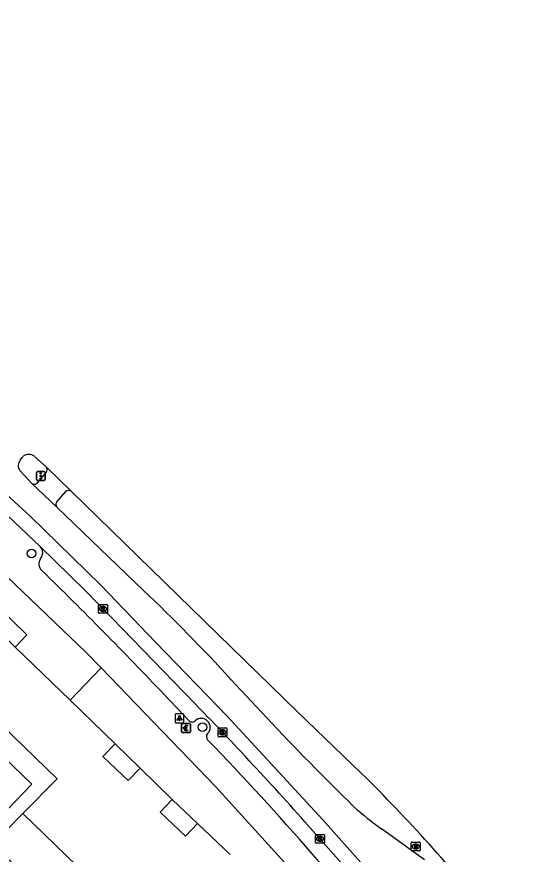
# Model space of a CAD drawing. Extents: x 160356 to 161355, y 381727 to 382845.
# Drawn here: x 161061.1 to 161117.9, y 382705.1 to 382799.6 of the extents above; entities that cross this region are included whole.
import ezdxf

# ---------------------------------------------------------------- set-up
doc = ezdxf.new("R2010")
doc.units = 0
for name, color, linetype in [('IMGEO_Betaalautomaat', 7, 'Continuous'), ('IMGEO_Boom', 7, 'Continuous'), ('IMGEO_Kolk', 7, 'Continuous'), ('IMGEO_Lichtpunt', 7, 'Continuous'), ('IMGEO_Pand', 7, 'Continuous'), ('IMGEO_Pand_overbouw', 7, 'Continuous'), ('IMGEO_Rijbaan_lokaal_gesloten', 7, 'Continuous'), ('IMGEO_Rioolput', 7, 'Continuous'), ('IMGEO_Verkeersregelinstallatiepaal', 7, 'Continuous'), ('IMGEO_Voetpad_open', 7, 'Continuous')]:
    doc.layers.add(name, color=color, linetype=linetype)

msp = doc.modelspace()

# ---------------------------------------------------------------- linework, layer by layer
at = {"layer": 'IMGEO_Betaalautomaat'}
for p, q in [((161079.698, 382718.919), (161079.698, 382719.76)), ((161079.698, 382719.76), (161079.698, 382718.919)), ((161079.773, 382719.843), (161080.614, 382719.843)), ((161080.614, 382719.843), (161079.773, 382719.843)), ((161079.981, 382719.307), (161079.981, 382719.375)), ((161080.102, 382719.375), (161080.102, 382719.307)), ((161080.36, 382719.648), (161080.343, 382719.548)), ((161080.347, 382719.142), (161080.369, 382719.055)), ((161080.697, 382719.769), (161080.697, 382718.928)), ((161080.697, 382718.928), (161080.697, 382719.769)), ((161080.623, 382718.844), (161079.782, 382718.844)), ((161079.782, 382718.844), (161080.623, 382718.844))]:
    msp.add_line(p, q, dxfattribs=at)
for points in [[(161079.981, 382719.375), (161079.912, 382719.375), (161079.912, 382719.444), (161079.991, 382719.444)], [(161079.986, 382719.238), (161079.912, 382719.238), (161079.912, 382719.307), (161079.981, 382719.307)], [(161080.113, 382719.444), (161080.26, 382719.444), (161080.26, 382719.375), (161080.102, 382719.375)], [(161080.102, 382719.307), (161080.26, 382719.307), (161080.26, 382719.238), (161080.116, 382719.238)]]:
    msp.add_lwpolyline(points, dxfattribs=at)
for centre, radius, start, end in [((161079.776, 382719.766), 0.0779, 92.4484, 184.28452), ((161079.776, 382719.766), 0.0779, 92.4484, 184.28452), ((161080.247, 382719.293), 0.267, 191.80956, 297.03891), ((161080.274, 382719.368), 0.293, 73.01398, 165.01395), ((161080.28, 382719.381), 0.179, 69.32359, 159.56827), ((161080.28, 382719.308), 0.179, 202.76249, 291.86925), ((161080.62, 382719.766), 0.0779, 2.4484, 94.28452), ((161080.62, 382719.766), 0.0779, 2.4484, 94.28452), ((161079.776, 382718.922), 0.0779, 182.4484, 274.28452), ((161079.776, 382718.922), 0.0779, 182.4484, 274.28452), ((161080.62, 382718.922), 0.0779, 272.4484, 4.28452), ((161080.62, 382718.922), 0.0779, 272.4484, 4.28452)]:
    msp.add_arc(centre, radius, start, end, dxfattribs=at)
at = {"layer": 'IMGEO_Boom'}
for centre in [(161062.74, 382739.039), (161082.046, 382719.442)]:
    msp.add_circle(centre, 0.489, dxfattribs=at)
at = {"layer": 'IMGEO_Kolk'}
for p, q in [((161070.404, 382733.288), (161071.256, 382733.288)), ((161070.329, 382732.362), (161070.329, 382733.214)), ((161070.84, 382732.508), (161070.815, 382732.508)), ((161070.817, 382733.068), (161070.842, 382733.068)), ((161071.33, 382733.214), (161071.33, 382732.362)), ((161071.256, 382732.288), (161070.404, 382732.288)), ((161083.812, 382718.439), (161083.812, 382719.291)), ((161083.887, 382719.365), (161084.739, 382719.365)), ((161084.3, 382719.145), (161084.325, 382719.145)), ((161084.813, 382719.291), (161084.813, 382718.439)), ((161084.739, 382718.365), (161083.887, 382718.365)), ((161084.323, 382718.585), (161084.298, 382718.585)), ((161094.816, 382706.426), (161094.816, 382707.278)), ((161094.891, 382707.352), (161095.743, 382707.352)), ((161095.304, 382707.132), (161095.329, 382707.132)), ((161095.817, 382707.278), (161095.817, 382706.426)), ((161095.743, 382706.352), (161094.891, 382706.352)), ((161095.327, 382706.572), (161095.302, 382706.572))]:
    msp.add_line(p, q, dxfattribs=at)
for points in [[(161070.404, 382733.288), (161071.256, 382733.288)], [(161070.329, 382732.362), (161070.329, 382733.214)], [(161070.65, 382732.988), (161070.773, 382732.988), (161070.773, 382732.837), (161070.903, 382732.988), (161071.067, 382732.988), (161070.921, 382732.837), (161071.074, 382732.588), (161070.922, 382732.588), (161070.837, 382732.752), (161070.773, 382732.685), (161070.773, 382732.588), (161070.65, 382732.588), (161070.65, 382732.988)], [(161071.33, 382733.214), (161071.33, 382732.362)], [(161071.256, 382732.288), (161070.404, 382732.288)], [(161083.812, 382718.439), (161083.812, 382719.291)], [(161083.887, 382719.365), (161084.739, 382719.365)], [(161084.813, 382719.291), (161084.813, 382718.439)], [(161084.739, 382718.365), (161083.887, 382718.365)], [(161084.133, 382719.065), (161084.256, 382719.065), (161084.256, 382718.914), (161084.386, 382719.065), (161084.55, 382719.065), (161084.404, 382718.914), (161084.557, 382718.665), (161084.405, 382718.665), (161084.32, 382718.829), (161084.256, 382718.762), (161084.256, 382718.665), (161084.133, 382718.665), (161084.133, 382719.065)], [(161094.816, 382706.426), (161094.816, 382707.278)], [(161094.891, 382707.352), (161095.743, 382707.352)], [(161095.137, 382707.052), (161095.26, 382707.052), (161095.26, 382706.901), (161095.39, 382707.052), (161095.554, 382707.052), (161095.408, 382706.901), (161095.561, 382706.652), (161095.409, 382706.652), (161095.324, 382706.816), (161095.26, 382706.749), (161095.26, 382706.652), (161095.137, 382706.652), (161095.137, 382707.052)], [(161095.817, 382707.278), (161095.817, 382706.426)], [(161095.743, 382706.352), (161094.891, 382706.352)]]:
    msp.add_lwpolyline(points, dxfattribs=at)
for centre, start, end in [((161070.406, 382733.212), 91.55205, 178.44795), ((161070.406, 382733.212), 91.55205, 178.44795), ((161071.254, 382733.212), 1.55205, 88.44795), ((161071.254, 382733.212), 1.55205, 88.44795), ((161070.406, 382732.364), 181.55205, 268.44795), ((161070.406, 382732.364), 181.55205, 268.44795), ((161071.254, 382732.364), 271.55205, 358.44795), ((161071.254, 382732.364), 271.55205, 358.44795), ((161083.889, 382719.289), 91.55205, 178.44795), ((161083.889, 382719.289), 91.55205, 178.44795), ((161084.737, 382719.289), 1.55205, 88.44795), ((161084.737, 382719.289), 1.55205, 88.44795), ((161083.889, 382718.441), 181.55205, 268.44795), ((161083.889, 382718.441), 181.55205, 268.44795), ((161084.737, 382718.441), 271.55205, 358.44795), ((161084.737, 382718.441), 271.55205, 358.44795), ((161094.893, 382707.276), 91.55205, 178.44795), ((161094.893, 382707.276), 91.55205, 178.44795), ((161095.741, 382707.276), 1.55205, 88.44795), ((161095.741, 382707.276), 1.55205, 88.44795), ((161094.893, 382706.428), 181.55205, 268.44795), ((161094.893, 382706.428), 181.55205, 268.44795), ((161095.741, 382706.428), 271.55205, 358.44795), ((161095.741, 382706.428), 271.55205, 358.44795)]:
    msp.add_arc(centre, 0.0765, start, end, dxfattribs=at)
for centre, major_axis, ratio, start_param, end_param in [((161070.816, 382732.788), (-0.387, 0.002), 0.722429, 4.712389, 7.853982), ((161070.841, 382732.788), (-0.39, 0.002), 0.717154, 1.570796, 4.712389), ((161084.299, 382718.865), (-0.387, 0.002), 0.722429, 4.712389, 7.853982), ((161084.324, 382718.865), (-0.39, 0.002), 0.717154, 1.570796, 4.712389), ((161095.303, 382706.852), (-0.387, 0.002), 0.722429, 4.712389, 7.853982), ((161095.328, 382706.852), (-0.39, 0.002), 0.717154, 1.570796, 4.712389)]:
    msp.add_ellipse(centre, major_axis=major_axis, ratio=ratio, start_param=start_param, end_param=end_param, dxfattribs=at)
at = {"layer": 'IMGEO_Lichtpunt'}
for p, q in [((161078.951, 382720.851), (161078.951, 382720.044)), ((161078.951, 382720.851), (161078.951, 382720.044)), ((161079.853, 382720.946), (161079.045, 382720.946)), ((161079.853, 382720.946), (161079.045, 382720.946)), ((161079.947, 382720.044), (161079.947, 382720.851)), ((161079.947, 382720.044), (161079.947, 382720.851)), ((161079.045, 382719.95), (161079.853, 382719.95)), ((161079.045, 382719.95), (161079.853, 382719.95))]:
    msp.add_line(p, q, dxfattribs=at)
for points in [[(161079.325, 382720.515), (161079.364, 382720.487), (161079.176, 382720.225), (161079.138, 382720.252), (161079.325, 382720.515)], [(161079.427, 382720.467), (161079.474, 382720.467), (161079.474, 382720.145), (161079.427, 382720.145), (161079.427, 382720.467)], [(161079.537, 382720.487), (161079.575, 382720.514), (161079.762, 382720.252), (161079.723, 382720.224), (161079.537, 382720.487)]]:
    msp.add_lwpolyline(points, dxfattribs=at)
msp.add_circle((161079.45, 382720.649), 0.0994, dxfattribs=at)
for centre, start, end in [((161079.045, 382720.851), 90, 180), ((161079.045, 382720.851), 90, 180), ((161079.853, 382720.851), 0, 90), ((161079.853, 382720.851), 0, 90), ((161079.045, 382720.044), 180, 270), ((161079.045, 382720.044), 180, 270), ((161079.853, 382720.044), 270, 0), ((161079.853, 382720.044), 270, 360)]:
    msp.add_arc(centre, 0.0946, start, end, dxfattribs=at)
at = {"layer": 'IMGEO_Pand'}
for points in [[(161060.916, 382728.487), (161067.121, 382722.475)], [(161072.179, 382717.575), (161067.121, 382722.475)], [(161061.787, 382709.716), (161065.636, 382713.602), (161059.391, 382719.687)], [(161075.022, 382714.824), (161073.653, 382713.417), (161070.806, 382716.145), (161072.179, 382717.575)], [(161078.648, 382711.298), (161075.022, 382714.824)], [(161081.502, 382708.559), (161080.122, 382707.14), (161077.275, 382709.868), (161078.648, 382711.298)], [(161061.787, 382709.716), (161105.707, 382667.136), (161112.544, 382674.19), (161108.556, 382678.046), (161105.906, 382680.608), (161107.033, 382681.836), (161109.745, 382679.269), (161111.207, 382680.777)], [(161085.16, 382705.083), (161081.502, 382708.559)]]:
    msp.add_lwpolyline(points, dxfattribs=at)
at = {"layer": 'IMGEO_Pand_overbouw'}
msp.add_lwpolyline([(161062.237, 382729.88), (161055.688, 382736.213), (161054.372, 382734.827), (161060.916, 382728.487)], close=True, dxfattribs=at)
at = {"layer": 'IMGEO_Rijbaan_lokaal_gesloten'}
for points in [[(160988.091, 382799.594), (160994.037, 382795.544), (160996.318, 382794.223), (161009.1, 382785.272), (161018.899, 382778.405), (161026.379, 382773.149), (161034.238, 382767.182), (161040.629, 382762.02), (161048.771, 382755.532), (161055.73, 382749.517), (161062.595, 382743.266), (161070.548, 382735.499), (161076.797, 382729.01), (161084.845, 382720.676), (161095.638, 382708.978), (161106.29, 382697.045), (161117.925, 382683.211)], [(161061.474, 382749.566), (161061.7, 382749.879), (161061.826, 382750)], [(161063.079, 382750), (161064.405, 382748.803)], [(161064.405, 382748.803), (161067.274, 382746.033)], [(161062.79, 382746.943), (161061.436, 382748.397)], [(161056.481, 382746.555), (161056.76, 382746.305), (161059.314, 382743.983), (161063.735, 382739.812)], [(161065.623, 382744.266), (161062.79, 382746.943)], [(161067.274, 382746.033), (161092.772, 382721.17), (161100.001, 382714.234)], [(161075.394, 382734.872), (161065.623, 382744.266)], [(161063.735, 382739.812), (161068.775, 382734.896), (161071.831, 382731.765), (161080.033, 382723.306)], [(161089.309, 382720.493), (161085.266, 382724.826)], [(161093.612, 382708.781), (161100.979, 382700.456), (161115.055, 382684.186), (161116.699, 382682.214)], [(161107.13, 382704.46), (161102.255, 382707.985)]]:
    msp.add_lwpolyline(points, dxfattribs=at)
for centre, radius, start, end in [((161062.2, 382748.957), 0.947, 140.00881, 216.26754), ((161062.453, 382749.209), 1.009, 51.62778, 128.37222), ((160934.958, 382586.995), 203.936, 42.52054, 46.47843), ((160759.753, 382410.276), 447.847, 41.80008, 44.34414), ((161318.824, 382936.063), 314.877, 223.20541, 225.75256), ((160965.919, 382578.176), 191.023, 38.80368, 45.4192), ((161119.847, 382733.104), 30.667, 227.46758, 234.99499)]:
    msp.add_arc(centre, radius, start, end, dxfattribs=at)
at = {"layer": 'IMGEO_Rioolput'}
for p, q in [((161105.613, 382705.554), (161105.613, 382706.406)), ((161105.688, 382706.48), (161106.54, 382706.48)), ((161106.101, 382706.26), (161106.126, 382706.26)), ((161106.614, 382706.406), (161106.614, 382705.554)), ((161106.54, 382705.48), (161105.688, 382705.48)), ((161106.124, 382705.7), (161106.099, 382705.7))]:
    msp.add_line(p, q, dxfattribs=at)
for points in [[(161105.613, 382705.554), (161105.613, 382706.406)], [(161105.688, 382706.48), (161106.54, 382706.48)], [(161106.202, 382706.178), (161105.95, 382706.18), (161105.95, 382705.78)], [(161105.95, 382705.78), (161106.074, 382705.78), (161106.074, 382705.942), (161106.085, 382705.942)], [(161106.128, 382706.099), (161106.074, 382706.099), (161106.074, 382706.018)], [(161106.074, 382706.018), (161106.126, 382706.018)], [(161106.132, 382705.913), (161106.203, 382705.78), (161106.343, 382705.78), (161106.278, 382705.906)], [(161106.614, 382706.406), (161106.614, 382705.554)], [(161106.54, 382705.48), (161105.688, 382705.48)]]:
    msp.add_lwpolyline(points, dxfattribs=at)
for centre, radius, start, end in [((161105.69, 382706.404), 0.0765, 91.55205, 178.44795), ((161105.69, 382706.404), 0.0765, 91.55205, 178.44795), ((161106.084, 382705.889), 0.0533, 26.02933, 88.69889), ((161106.11, 382706.207), 0.19, 274.7715, 282.96867), ((161106.134, 382706.003), 0.0964, 77.00612, 93.18647), ((161106.148, 382706.06), 0.0378, 276.66336, 79.67722), ((161106.201, 382706.068), 0.109, 350.36119, 89.41601), ((161106.199, 382706.068), 0.112, 277.58423, 350.98172), ((161106.183, 382705.853), 0.108, 29.51342, 73.79051), ((161106.538, 382706.404), 0.0765, 1.55205, 88.44795), ((161106.538, 382706.404), 0.0765, 1.55205, 88.44795), ((161105.69, 382705.556), 0.0765, 181.55205, 268.44795), ((161105.69, 382705.556), 0.0765, 181.55205, 268.44795), ((161106.538, 382705.556), 0.0765, 271.55205, 358.44795), ((161106.538, 382705.556), 0.0765, 271.55205, 358.44795)]:
    msp.add_arc(centre, radius, start, end, dxfattribs=at)
for centre, major_axis, ratio, start_param, end_param in [((161106.1, 382705.98), (-0.387, 0.002), 0.722429, 4.712389, 7.853982), ((161106.125, 382705.98), (-0.39, 0.002), 0.717154, 1.570796, 4.712389)]:
    msp.add_ellipse(centre, major_axis=major_axis, ratio=ratio, start_param=start_param, end_param=end_param, dxfattribs=at)
at = {"layer": 'IMGEO_Verkeersregelinstallatiepaal'}
for p, q in [((161063.305, 382747.377), (161063.305, 382748.177)), ((161063.305, 382748.177), (161063.305, 382747.377)), ((161063.405, 382748.277), (161064.195, 382748.277)), ((161064.195, 382748.277), (161063.405, 382748.277)), ((161064.295, 382748.177), (161064.295, 382747.377)), ((161064.295, 382747.377), (161064.295, 382748.177)), ((161064.195, 382747.277), (161063.405, 382747.277)), ((161063.405, 382747.277), (161064.195, 382747.277))]:
    msp.add_line(p, q, dxfattribs=at)
for centre in [(161063.8, 382748.067), (161063.8, 382747.777), (161063.8, 382747.487)]:
    msp.add_circle(centre, 0.085, dxfattribs=at)
for centre, start, end in [((161063.405, 382748.177), 90, 180), ((161063.405, 382748.177), 90, 180), ((161064.195, 382748.177), 0, 90), ((161064.195, 382748.177), 360, 90), ((161063.405, 382747.377), 180, 270), ((161063.405, 382747.377), 180, 270), ((161064.195, 382747.377), 270, 0), ((161064.195, 382747.377), 270, 0)]:
    msp.add_arc(centre, 0.1, start, end, dxfattribs=at)
at = {"layer": 'IMGEO_Voetpad_open'}
for points in [[(161063.421, 382747.022), (161064.398, 382748.172)], [(161066.592, 382746.031), (161065.625, 382744.916)], [(161052.881, 382743.179), (161068.875, 382727.893), (161070.629, 382726.126)], [(161067.121, 382722.475), (161070.629, 382726.126)], [(161070.629, 382726.126), (161083.527, 382712.758), (161097.715, 382697.134), (161111.207, 382680.777)], [(161080.52, 382720.193), (161077.735, 382723.116)], [(161072.179, 382717.575), (161075.022, 382714.824)], [(161053.195, 382711.568), (161058.548, 382717.086), (161062.772, 382712.999), (161057.435, 382707.49), (161053.195, 382711.568)], [(161078.648, 382711.298), (161081.502, 382708.559)], [(161105.295, 382660.762), (161058.364, 382706.261), (161061.787, 382709.716)], [(161098.657, 382700.356), (161094.435, 382705.157)]]:
    msp.add_lwpolyline(points, dxfattribs=at)
for centre, radius, start, end in [((161064.049, 382748.491), 0.473, 317.55677, 41.17206), ((161063.066, 382747.295), 0.448, 231.88218, 322.39021), ((161066.934, 382745.629), 0.528, 49.90557, 130.43047), ((161065.984, 382744.59), 0.485, 137.749, 221.89841), ((161062.984, 382739.107), 1.03, 320.98814, 43.16007), ((161064.527, 382737.86), 0.955, 141.12715, 229.95271), ((160713.678, 382377.845), 501.747, 43.48296, 45.73074), ((161080.888, 382720.518), 0.491, 221.48977, 312.45024), ((161081.915, 382719.424), 1.01, 315.32775, 133.54884), ((161082.993, 382718.36), 0.505, 135.44805, 225.19571), ((160850.963, 382493.371), 322.695, 41.01861, 44.1157)]:
    msp.add_arc(centre, radius, start, end, dxfattribs=at)

doc.saveas('drawing.dxf')
